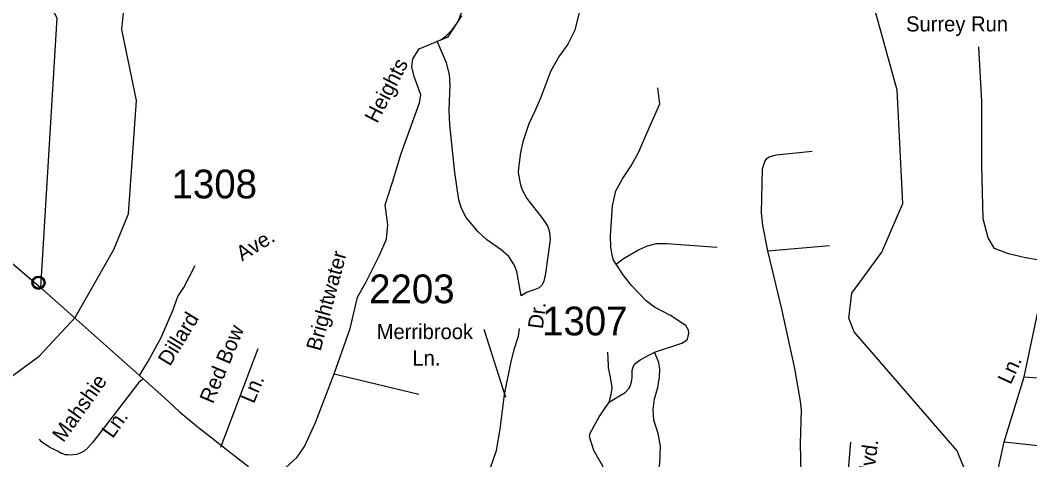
# Model space of a CAD drawing. Extents: x 884530 to 1028605, y 526725 to 653634.
# Drawn here: x 947745 to 952140, y 595061 to 596972 of the extents above; entities that cross this region are included whole.
import ezdxf

# ---------------------------------------------------------------- set-up
doc = ezdxf.new("R2010")
doc.units = 0
for name, color, linetype in [('Exist Civil Demographics Community CELL', 7, 'Continuous'), ('Exist Hydrographic Creek Single Shore', 7, 'Continuous'), ('Exist Road Non-System Type 51', 7, 'Continuous'), ('Exist Road Non-System Type 51 Label', 7, 'Continuous'), ('Exist Road Primary US Attributed', 7, 'Continuous'), ('Exist Road Secondary Type 51 Attributed', 7, 'Continuous'), ('Exist Road Secondary Type 51 Label', 7, 'Continuous'), ('Exist Road Secondary Type 51 Number Label', 7, 'Continuous')]:
    doc.layers.add(name, color=color, linetype=linetype)

msp = doc.modelspace()

# ---------------------------------------------------------------- linework, layer by layer
at = {"layer": 'Exist Civil Demographics Community CELL'}
msp.add_lwpolyline([(947800.4, 595834.8), (947800.7, 595836.5), (947801.3, 595838.5), (947802.2, 595840.7), (947803.1, 595842.4), (947804.1, 595844.2), (947805.2, 595845.7), (947806.4, 595847.1), (947807.8, 595848.5), (947809.5, 595849.9), (947811.2, 595851), (947812.6, 595851.9), (947814.2, 595852.6), (947815.9, 595853.3), (947817.6, 595853.9), (947818.9, 595854.2), (947820.4, 595854.4), (947821.6, 595854.7), (947823.6, 595854.7), (947824.9, 595854.7), (947826.6, 595854.6), (947828.1, 595854.4), (947829.6, 595854.1), (947831.2, 595853.7), (947832.7, 595853.1), (947834.8, 595852.2), (947836.7, 595851.1), (947838.2, 595850), (947839.8, 595848.8), (947840.8, 595847.9), (947842.1, 595846.5), (947843.2, 595845.1), (947844.2, 595843.7), (947845.1, 595842.2), (947845.9, 595840.6), (947846.5, 595839.1), (947847, 595837.5), (947847.4, 595836.1), (947847.7, 595834.3), (947847.9, 595832.9), (947848, 595831), (947847.9, 595829.3), (947847.7, 595827.5), (947847.4, 595825.9), (947846.9, 595824), (947846.4, 595822.2), (947845.7, 595820.7), (947844.7, 595818.8), (947843.7, 595817.2), (947842.7, 595815.8), (947841.4, 595814.3), (947839.8, 595812.8), (947838.2, 595811.6), (947836.7, 595810.5), (947835.4, 595809.8), (947833.3, 595808.8), (947831.1, 595807.9), (947829.3, 595807.5), (947827.3, 595807.1), (947826, 595807), (947824.6, 595806.9), (947822.9, 595806.9), (947821.6, 595807), (947819.9, 595807.2), (947818.1, 595807.6), (947816.7, 595808), (947815.1, 595808.6), (947813.7, 595809.2), (947812.5, 595809.9), (947810.4, 595811.1), (947808.7, 595812.4), (947807.2, 595813.8), (947805.9, 595815.3), (947804.9, 595816.5), (947804, 595817.8), (947802.7, 595819.9), (947802.2, 595821), (947801.7, 595822.2), (947800.9, 595824.7), (947800.4, 595826.9), (947800.2, 595828.4), (947800.1, 595830.4), (947800.1, 595831.8), (947800.3, 595833.8)], close=True, dxfattribs=at)
msp.add_lwpolyline([(947800.4, 595834.8), (947800.7, 595836.5), (947801.3, 595838.5), (947802.2, 595840.7), (947803.1, 595842.4), (947804.1, 595844.2), (947805.2, 595845.7), (947806.4, 595847.1), (947807.8, 595848.5), (947809.5, 595849.9), (947811.2, 595851), (947812.6, 595851.9), (947814.2, 595852.6), (947815.9, 595853.3), (947817.6, 595853.9), (947818.9, 595854.2), (947820.4, 595854.4), (947821.6, 595854.7), (947823.6, 595854.7), (947824.9, 595854.7), (947826.6, 595854.6), (947828.1, 595854.4), (947829.6, 595854.1), (947831.2, 595853.7), (947832.7, 595853.1), (947834.8, 595852.2), (947836.7, 595851.1), (947838.2, 595850), (947839.8, 595848.8), (947840.8, 595847.9), (947842.1, 595846.5), (947843.2, 595845.1), (947844.2, 595843.7), (947845.1, 595842.2), (947845.9, 595840.6), (947846.5, 595839.1), (947847, 595837.5), (947847.4, 595836.1), (947847.7, 595834.3), (947847.9, 595832.9), (947848, 595831), (947847.9, 595829.3), (947847.7, 595827.5), (947847.4, 595825.9), (947846.9, 595824), (947846.4, 595822.2), (947845.7, 595820.7), (947844.7, 595818.8), (947843.7, 595817.2), (947842.7, 595815.8), (947841.4, 595814.3), (947839.8, 595812.8), (947838.2, 595811.6), (947836.7, 595810.5), (947835.4, 595809.8), (947833.3, 595808.8), (947831.1, 595807.9), (947829.3, 595807.5), (947827.3, 595807.1), (947826, 595807), (947824.6, 595806.9), (947822.9, 595806.9), (947821.6, 595807), (947819.9, 595807.2), (947818.1, 595807.6), (947816.7, 595808), (947815.1, 595808.6), (947813.7, 595809.2), (947812.5, 595809.9), (947810.4, 595811.1), (947808.7, 595812.4), (947807.2, 595813.8), (947805.9, 595815.3), (947804.9, 595816.5), (947804, 595817.8), (947802.7, 595819.9), (947802.2, 595821), (947801.7, 595822.2), (947800.9, 595824.7), (947800.4, 595826.9), (947800.2, 595828.4), (947800.1, 595830.4), (947800.1, 595831.8), (947800.3, 595833.8)], close=True, dxfattribs=at)
for centre, radius in [((947824.1, 595831), 28.8), ((947824.1, 595831), 28.8), ((947824, 595831.1), 23.4), ((947824, 595831.1), 23.4)]:
    msp.add_circle(centre, radius, dxfattribs=at)
at = {"layer": 'Exist Hydrographic Creek Single Shore'}
for points in [[(947094.2, 594961), (947271.4, 595106.5), (947827.9, 595512.1), (947984.2, 595679.6), (948153.1, 595974.9), (948216.9, 596131.1), (948251.3, 596622.6), (948187.4, 596932.5), (948200.4, 597063.4), (948355.7, 597207.9), (948381.5, 597460.2), (948236.9, 597847), (948243.9, 598040.5), (948374.2, 598185.5), (948463.6, 598357.7), (948629.6, 598567.6), (948731.4, 598847.8), (948935.8, 599198.1), (949211.8, 599455.1), (949322.5, 599751.5)], [(952311, 592632.6), (952413.7, 592935.8), (952418.7, 593076.8), (952349.8, 593481.8), (952207.9, 593944.1), (951991.3, 594411.1), (951907.8, 594639.3), (951854.9, 595024.3), (951824.3, 595100.4), (951375.8, 595618.1), (951352.9, 595677.6), (951365.1, 595785.6), (951496.6, 595963.5), (951587.7, 596174.9), (951563.5, 596667.7), (951415.9, 597199), (951248.7, 597655.2), (951081, 597862.1), (951035.9, 597997.5), (951060.4, 598213.6)]]:
    msp.add_lwpolyline(points, dxfattribs=at)
at = {"layer": 'Exist Road Non-System Type 51'}
for p, q in [((951000.2, 595969.5), (951268.1, 595993)), ((949859, 595332.1), (949765, 595627.3)), ((948618.3, 595116.6), (948781.1, 595545.3))]:
    msp.add_line(p, q, dxfattribs=at)
for points in [[(949559.4, 596881.8), (949575.6, 596887.7), (949599.3, 596904.5), (949624, 596929.4), (949650, 596964.5), (949682.1, 597045.5), (949710.2, 597167.2), (949723.1, 597209.2), (949737.9, 597240.5), (949779.9, 597291.2)], [(950224.6, 597192.9), (950160.1, 596929.8), (950129.2, 596868), (950091.3, 596815.8), (950053.1, 596749.7), (950010.4, 596632.8), (949983.5, 596574.7), (949959, 596521.9), (949933.3, 596443.1), (949922.4, 596396.8), (949913.9, 596328.7), (949912.9, 596309.7), (949920.8, 596261.8), (949929.1, 596237.9), (949951.1, 596196.6), (950018.4, 596110.2), (950041.8, 596074.9), (950049.3, 596050.6), (950051.7, 596018.7), (950032.3, 595871.5), (950024.4, 595838.4), (950016.6, 595821.8), (950004.1, 595809.4), (949983.1, 595800.8), (949949.6, 595788.4), (949925.1, 595774.7)], [(949925.1, 595774.7), (949922, 595798.5), (949907.2, 595879.9), (949895, 595909.5), (949871.9, 595944.4), (949838.6, 595974.6), (949776.3, 596017.9), (949739.2, 596053), (949686.9, 596114.6), (949665.4, 596154.1), (949654.9, 596191.4), (949636.6, 596310.4), (949615.5, 596517), (949612, 596582.5), (949617.2, 596691.4), (949613.1, 596736), (949600.1, 596786.6), (949559.4, 596881.8)], [(950338.7, 595911.4), (950328.5, 595929.8), (950322.3, 595951.4), (950316, 595987.3), (950315.2, 596035.4), (950324, 596164.9), (950337.8, 596230.9), (950367.3, 596282.8), (950405, 596339.8), (950437.5, 596400.5), (950468.3, 596470.5), (950528.8, 596608.3), (950520.8, 596678)], [(951000.2, 595969.5), (950977.4, 596079.2), (950972.2, 596135.3), (950976.8, 596326.9), (950986.1, 596357.4), (950993.6, 596370), (951002.9, 596377.5), (951035.4, 596386.6), (951193.3, 596403.1)], [(950338.7, 595911.4), (950371.6, 595936.8), (950436, 595974.2), (950475.7, 595991.3), (950515.1, 596001.6), (950559.4, 596001.4), (950778.7, 595985.4)], [(951247.5, 594400.8), (951241.5, 594453.1), (951227.3, 594746.1), (951219.4, 594824.4), (951208.7, 594878), (951196.7, 594912.8), (951167.3, 594970.2), (951144.5, 595002), (951142.1, 595132), (951146.3, 595276.6), (951142.1, 595316.4), (951117, 595458.8), (951062.5, 595710.2), (951000.2, 595969.5)], [(950506, 595529.6), (950625.9, 595568.1), (950639.2, 595576.6), (950649.4, 595586.2), (950653.5, 595596.7), (950656.3, 595611.9), (950654.5, 595625.3), (950642, 595644.5), (950635.3, 595649.3), (950576, 595688.5), (950506.4, 595724.5), (950469.7, 595752.3), (950405.8, 595819.3), (950370.1, 595865), (950338.7, 595911.4)], [(950309.2, 595311), (950318.3, 595345), (950322.4, 595374.1), (950319.1, 595394.8), (950313.3, 595428), (950310, 595441.3), (950305.8, 595460.4), (950306.6, 595472), (950303.3, 595528.5)], [(950309.2, 595311), (950346.5, 595334.2), (950378, 595353.3), (950396.2, 595373.2), (950401.2, 595385.7), (950406.2, 595400.3), (950409.3, 595417.3), (950409.3, 595449.1), (950413, 595464.6), (950421.3, 595478.7), (950443.3, 595496.3), (950506, 595529.6)], [(950485.2, 594629.5), (950488.8, 594642), (950481.6, 594763.3), (950461, 594811.3), (950466.1, 594852.5), (950478.1, 594902.1), (950498.7, 594941.5), (950515.9, 594979.2), (950529.5, 595044.3), (950532.4, 595120.2), (950522.3, 595175.4), (950502.8, 595233.4), (950500.5, 595280.5), (950507, 595326.4), (950520.4, 595375.8), (950527.7, 595422), (950529.2, 595455.7), (950525, 595484.1), (950506, 595529.6)], [(948277.4, 595410.9), (948260.1, 595395.3), (948149.1, 595252.9), (948060.5, 595138.2), (948038.5, 595113.3), (948023.1, 595098.8), (948005.4, 595089.4), (947989.9, 595084.8), (947974.9, 595083.4), (947965.6, 595081.8), (947952.7, 595082.2), (947941, 595083.3), (947932.4, 595086.6), (947924.4, 595089), (947906.7, 595098.4), (947886.2, 595108.3), (947873.4, 595114.3), (947838.1, 595139), (947828.6, 595150.9)], [(950292.9, 594589.4), (950298.6, 594844.3), (950298, 594947.2), (950291.4, 594992.4), (950281.1, 595034.1), (950241.7, 595100.9), (950223.1, 595160.6), (950226.2, 595177.3), (950265.3, 595247.9), (950309.2, 595311)]]:
    msp.add_lwpolyline(points, dxfattribs=at)
at = {"layer": 'Exist Road Primary US Attributed'}
msp.add_line((947833.7, 595810), (948264, 595427.7), dxfattribs=at)
for points in [[(946484.9, 596866.4), (946585, 596822.5), (946643.4, 596789.7), (946756.7, 596749.4), (947206.9, 596357.7), (947398.2, 596181), (947833.7, 595810)], [(948264, 595427.7), (948372.8, 595330), (948436.2, 595270.7), (948520.7, 595201.5), (948579.3, 595156.9), (948649.1, 595101), (948738.1, 595031.3)]]:
    msp.add_lwpolyline(points, dxfattribs=at)
at = {"layer": 'Exist Road Secondary Type 51 Attributed'}
for points in [[(947786.9, 597203), (947904.4, 596982.9), (947833.7, 595810)], [(949112.3, 595435.6), (949181.5, 595631.4), (949213, 595767.6), (949250.7, 595834.6), (949308.6, 595951), (949340.1, 596020.4), (949345.2, 596082.1), (949334.4, 596169.4), (949366.1, 596267.8), (949403.9, 596392.6), (949457.8, 596545.3), (949483.8, 596613.6), (949488.9, 596647.8), (949459.9, 596728.1), (949449.6, 596769.1), (949454.7, 596805), (949481.2, 596847.7), (949607.5, 596900.7), (949667.3, 596991.2)], [(952223.1, 595921.9), (952121.9, 595939.3), (952047.9, 595956.2), (951986.5, 595979.5), (951959, 596026.1), (951937.9, 596108.6), (951931.5, 596339.4), (951931.5, 596618.8), (951918.8, 596857)], [(948264, 595427.7), (948300.3, 595486.4), (948358.9, 595592.5), (948409.1, 595709.7), (948430.5, 595771.7), (948456.5, 595810.3), (948506.8, 595905.2)], [(952115.7, 595422.1), (952185.5, 595750.2)], [(949593.5, 594632.7), (949621.7, 594702.1), (949670.4, 594815.7), (949744.6, 594959.6), (949791, 595022.2), (949818.8, 595101.1), (949835, 595193.9), (949853.6, 595344.7), (949881.4, 595481.6), (949895.2, 595540.9), (949913.8, 595598.9), (949919.2, 595632.6)], [(948833.9, 594968), (948884.3, 595012.1), (948951.1, 595072.6), (948982.6, 595119.2), (949030.4, 595222.6), (949112.3, 595435.6)], [(949112.3, 595435.6), (949480.6, 595346.7)], [(952028.9, 595138.9), (952115.7, 595422.1)], [(952115.7, 595422.1), (952342, 595405.2)], [(951159, 593705.7), (951194.2, 593841.6), (951193.5, 593907.1), (951189, 593998.7), (951201, 594070.8), (951217.8, 594122.8), (951238.8, 594188), (951256.5, 594267.1), (951270.7, 594321.3), (951280.5, 594358.8), (951297.1, 594375.3), (951329, 594376.3), (951368.2, 594392.8), (951382.2, 594405.7), (951381.1, 594450.4), (951384.4, 594549.1), (951374.5, 594675.3), (951367.6, 594767), (951348.7, 594854), (951345.1, 594949.5), (951360.9, 595138.5)], [(951980.3, 594854), (951997.2, 594992.8), (952028.9, 595138.9)], [(952028.9, 595138.9), (952310.3, 595109.2)]]:
    msp.add_lwpolyline(points, dxfattribs=at)

# ---------------------------------------------------------------- texts
at = {"layer": 'Exist Road Non-System Type 51 Label'}
for s, rotation, p in [('Red Bow', 67.2842, (948583.7, 595301.4)), ('Mahshie', 54.3515, (947932.6, 595133.2)), ('Ln.', 67.2842, (948761.9, 595302.1)), ('Ln.', 54.3515, (948147, 595150.6))]:
    msp.add_text(s, height=65.62, rotation=rotation, dxfattribs=at).set_placement(p)
at = {"layer": 'Exist Road Secondary Type 51 Label'}
for s, p in [('Surrey Run', (951601.6, 596923.5)), ('Merribrook', (949296.9, 595585.9)), ('Ln.', (949452.3, 595471.1))]:
    msp.add_text(s, height=65.62, dxfattribs=at).set_placement(p)
for s, height, rotation, p in [('Heights', 65.62, 62.7119, (949299.3, 596520.3)), ('Ave.', 65.62, 31.6238, (948710.8, 595922.8)), ('Brightwater', 65.617, 74.9333, (949052, 595530.6)), ('Dr.', 65.62, 82.9004, (950019.8, 595627.7)), ('Dillard', 65.62, 58.6544, (948396.3, 595464.5)), ('Ln.', 65.62, 65.2869, (952056.9, 595384.8)), ('Blvd.', 65.62, 82.6484, (951456.4, 594952.8))]:
    msp.add_text(s, height=height, rotation=rotation, dxfattribs=at).set_placement(p)
at = {"layer": 'Exist Road Secondary Type 51 Number Label'}
for s, p in [('1308', (948403.9, 596197.9)), ('2203', (949264.1, 595741.8)), ('1307', (950017.1, 595602.1))]:
    msp.add_text(s, height=125, dxfattribs=at).set_placement(p)

doc.saveas('drawing.dxf')
